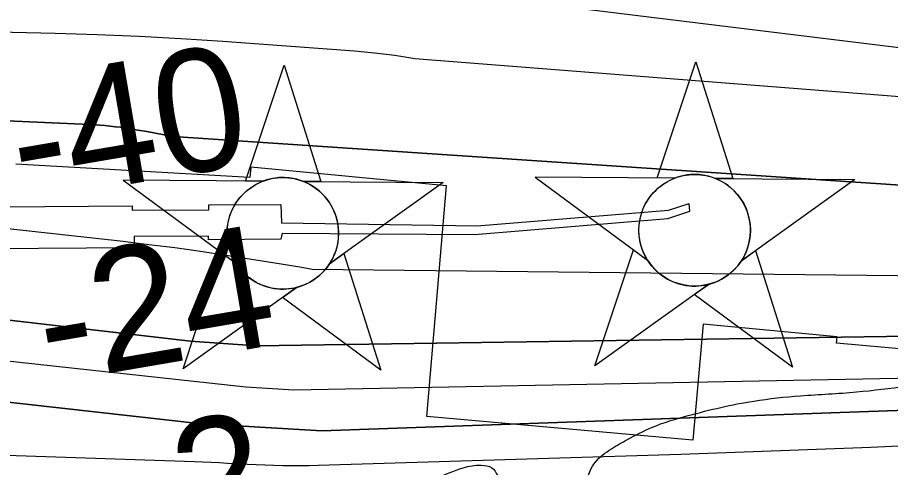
# Model space of a CAD drawing. Extents: x 3297772 to 3335630, y 634068 to 659439.
# Drawn here: x 3328896.7 to 3329374.8, y 645573 to 645819.2 of the extents above; entities that cross this region are included whole.
import ezdxf

# ---------------------------------------------------------------- set-up
doc = ezdxf.new("R2010")
doc.units = 0
for name, color, linetype in [('V-CHAN-DOCK', 7, 'Continuous'), ('V-CHAN-NAID', 7, 'Continuous'), ('V-RIVR-EDGE', 7, 'Continuous'), ('V-RIVR-RANG', 7, 'Continuous'), ('V-RRAP-RVMT', 7, 'Continuous'), ('V-TOPO-DPTH', 7, 'Continuous'), ('V-TOPO-MAJR', 7, 'Continuous'), ('V-TOPO-MINR', 7, 'Continuous')]:
    doc.layers.add(name, color=color, linetype=linetype)

msp = doc.modelspace()

# ---------------------------------------------------------------- linework, layer by layer
at = {"layer": 'V-CHAN-DOCK'}
msp.add_line((3329264.93, 645713.19), (3329264.45, 645717.49), dxfattribs=at)
for points in [[(3328839.61, 645706.49), (3328839.53, 645715.31), (3328959.52, 645716.16), (3328959.54, 645713.77), (3329001.56, 645714.06), (3329001.54, 645716.64), (3329040.86, 645716.92), (3329041.32, 645706.88)], [(3329041.32, 645706.88), (3329148.5, 645705.14), (3329253.23, 645713.82), (3329264.45, 645717.49)], [(3329041.61, 645701.13), (3329146.95, 645700.47), (3329252.87, 645709.24), (3329264.93, 645713.19)], [(3329041.61, 645701.13), (3329040.99, 645697.88), (3329001.26, 645697.6), (3329001.25, 645699.59), (3328960.67, 645699.31), (3328960.71, 645693.27), (3328881.78, 645692.71), (3328886.27, 645058.52), (3328871.63, 645058.41), (3328867.15, 645692.21), (3328839.69, 645692.02), (3328839.63, 645701.11)]]:
    msp.add_lwpolyline(points, dxfattribs=at)
at = {"layer": 'V-CHAN-NAID'}
for points in [[(3329031.15, 645729.66), (3329021.56, 645729.73), (3329042.69, 645793.22), (3329062.91, 645729.44), (3329053.32, 645729.51), (3329051.75, 645730.08), (3329049.65, 645730.7), (3329047.61, 645731.16), (3329045.58, 645731.46), (3329044.41, 645731.58), (3329042.88, 645731.66), (3329041.15, 645731.66), (3329039.78, 645731.59), (3329037.88, 645731.39), (3329036.51, 645731.17), (3329034.73, 645730.78), (3329033.2, 645730.36), (3329032.17, 645730.03)], [(3329256.66, 645731.34), (3329247.07, 645731.4), (3329268.2, 645794.89), (3329288.42, 645731.11), (3329278.84, 645731.18), (3329277.26, 645731.76), (3329275.17, 645732.38), (3329273.12, 645732.83), (3329271.09, 645733.14), (3329269.92, 645733.25), (3329268.39, 645733.33), (3329266.67, 645733.33), (3329265.3, 645733.26), (3329263.39, 645733.06), (3329262.02, 645732.84), (3329260.24, 645732.46), (3329258.71, 645732.04), (3329257.68, 645731.7)], [(3329031.15, 645729.66), (3328954.66, 645730.21), (3329016.22, 645684.81), (3329015.11, 645686.72), (3329014.3, 645688.34), (3329013.47, 645690.31), (3329012.78, 645692.37), (3329012.41, 645693.69), (3329012.05, 645695.31), (3329011.81, 645696.76), (3329011.62, 645698.36), (3329011.51, 645700.09), (3329011.5, 645701.67), (3329011.61, 645703.75), (3329011.79, 645705.37), (3329012.18, 645707.57), (3329012.66, 645709.49), (3329013.27, 645711.38), (3329013.92, 645713.06), (3329014.65, 645714.65), (3329015.46, 645716.18), (3329016.52, 645717.92), (3329017.55, 645719.39), (3329018.55, 645720.66), (3329019.56, 645721.8), (3329020.86, 645723.14), (3329021.92, 645724.11), (3329023.63, 645725.5), (3329024.84, 645726.37), (3329026.53, 645727.44), (3329028.26, 645728.39), (3329029.71, 645729.07)], [(3329256.66, 645731.34), (3329180.17, 645731.88), (3329241.73, 645686.48), (3329240.62, 645688.39), (3329239.81, 645690.02), (3329238.99, 645691.98), (3329238.29, 645694.04), (3329237.93, 645695.36), (3329237.56, 645696.99), (3329237.32, 645698.43), (3329237.13, 645700.03), (3329237.02, 645701.77), (3329237.01, 645703.35), (3329237.12, 645705.42), (3329237.3, 645707.04), (3329237.69, 645709.24), (3329238.18, 645711.17), (3329238.78, 645713.05), (3329239.43, 645714.73), (3329240.16, 645716.32), (3329240.97, 645717.85), (3329242.04, 645719.59), (3329243.07, 645721.06), (3329244.07, 645722.33), (3329245.07, 645723.48), (3329246.38, 645724.81), (3329247.43, 645725.78), (3329249.15, 645727.18), (3329250.36, 645728.05), (3329252.04, 645729.12), (3329253.77, 645730.06), (3329255.22, 645730.74)], [(3329278.84, 645731.18), (3329355.33, 645730.64), (3329293.13, 645686.11), (3329294.04, 645687.6), (3329295.02, 645689.45), (3329295.73, 645691.04), (3329296.47, 645692.99), (3329297.01, 645694.78), (3329297.41, 645696.41), (3329297.77, 645698.42), (3329297.96, 645700), (3329298.08, 645702.2), (3329298.05, 645704.27), (3329297.87, 645706.49), (3329297.6, 645708.24), (3329297.11, 645710.48), (3329296.47, 645712.62), (3329295.72, 645714.6), (3329295.07, 645716.04), (3329294.06, 645717.96), (3329293, 645719.68), (3329291.79, 645721.38), (3329290.53, 645722.92), (3329289.25, 645724.29), (3329287.62, 645725.82), (3329285.88, 645727.23), (3329284.2, 645728.41), (3329282.31, 645729.54), (3329280.84, 645730.3)], [(3329053.32, 645729.51), (3329129.82, 645728.96), (3329067.61, 645684.44), (3329068.52, 645685.93), (3329069.5, 645687.78), (3329070.22, 645689.36), (3329070.96, 645691.32), (3329071.5, 645693.1), (3329071.9, 645694.74), (3329072.26, 645696.75), (3329072.45, 645698.32), (3329072.57, 645700.53), (3329072.54, 645702.59), (3329072.35, 645704.81), (3329072.09, 645706.57), (3329071.6, 645708.8), (3329070.96, 645710.94), (3329070.21, 645712.92), (3329069.56, 645714.37), (3329068.55, 645716.28), (3329067.49, 645718.01), (3329066.27, 645719.71), (3329065.01, 645721.25), (3329063.74, 645722.61), (3329062.11, 645724.14), (3329060.37, 645725.56), (3329058.68, 645726.73), (3329056.8, 645727.87), (3329055.32, 645728.63)], [(3329275.1, 645673.21), (3329212.89, 645628.69), (3329234.02, 645692.17), (3329241.73, 645686.48), (3329242.37, 645685.52), (3329243.75, 645683.66), (3329244.97, 645682.24), (3329246.43, 645680.74), (3329247.82, 645679.49), (3329249.27, 645678.33), (3329250.68, 645677.34), (3329252.36, 645676.31), (3329254.07, 645675.4), (3329255.86, 645674.59), (3329257.31, 645674.03), (3329258.94, 645673.5), (3329261.16, 645672.94), (3329262.69, 645672.65), (3329264.72, 645672.39), (3329266.25, 645672.29), (3329268.12, 645672.27), (3329269.81, 645672.34), (3329271.52, 645672.52), (3329273.42, 645672.83)], [(3329049.58, 645671.54), (3328987.38, 645627.01), (3329008.5, 645690.5), (3329016.22, 645684.81), (3329016.86, 645683.84), (3329018.24, 645681.98), (3329019.45, 645680.57), (3329020.92, 645679.06), (3329022.31, 645677.81), (3329023.76, 645676.66), (3329025.17, 645675.67), (3329026.84, 645674.63), (3329028.56, 645673.72), (3329030.35, 645672.91), (3329031.79, 645672.36), (3329033.42, 645671.83), (3329035.65, 645671.26), (3329037.18, 645670.98), (3329039.21, 645670.72), (3329040.74, 645670.62), (3329042.6, 645670.59), (3329044.29, 645670.67), (3329046, 645670.85), (3329047.9, 645671.16)], [(3329067.61, 645684.44), (3329075.41, 645690.02), (3329095.63, 645626.25), (3329041.79, 645665.96), (3329049.58, 645671.54), (3329051.25, 645672.01), (3329052.86, 645672.57), (3329055.02, 645673.49), (3329056.75, 645674.37), (3329058.62, 645675.48), (3329060.36, 645676.7), (3329061.91, 645677.94), (3329063.2, 645679.11), (3329064.58, 645680.53), (3329065.79, 645681.93), (3329066.9, 645683.4)], [(3329293.13, 645686.11), (3329300.92, 645691.7), (3329321.15, 645627.92), (3329267.3, 645667.63), (3329275.1, 645673.21), (3329276.76, 645673.68), (3329278.37, 645674.24), (3329280.53, 645675.16), (3329282.27, 645676.04), (3329284.13, 645677.16), (3329285.87, 645678.37), (3329287.42, 645679.61), (3329288.71, 645680.78), (3329290.09, 645682.2), (3329291.3, 645683.6), (3329292.42, 645685.08)]]:
    msp.add_lwpolyline(points, close=True, dxfattribs=at)
for centre in [(3329042.03, 645701.13), (3329267.55, 645702.8)]:
    msp.add_circle(centre, 30.54, dxfattribs=at)
at = {"layer": 'V-RIVR-EDGE'}
msp.add_spline([(3325196.76, 645366.57), (3325219.07, 645371.99), (3325232.62, 645380.37), (3325238.11, 645381.45), (3325244.69, 645381.43), (3325256.03, 645384.7), (3325270.28, 645383.93), (3325278.69, 645383.91), (3325292.94, 645383.87), (3325303.18, 645385.68), (3325337.93, 645393.27), (3325341.96, 645396.18), (3325345.26, 645400.19), (3325350.02, 645402.74), (3325363.55, 645407.09), (3325383.3, 645410.34), (3325403.77, 645410.65), (3325424.61, 645412.06), (3325447.65, 645414.56), (3325474.71, 645418.52), (3325488.24, 645421.04), (3325503.6, 645423.2), (3325524.43, 645423.51), (3325540.88, 645421.28), (3325546.37, 645422.36), (3325555.87, 645423.43), (3325573.43, 645427.41), (3325598.29, 645430.64), (3325642.54, 645437.11), (3325676.18, 645439.95), (3325709.08, 645440.6), (3325736.86, 645438.7), (3325745.63, 645439.05), (3325778.18, 645445.91), (3325790.25, 645447.71), (3325816.2, 645448.01), (3325841.42, 645446.85), (3325861.17, 645447.9), (3325877.99, 645450.78), (3325891.88, 645451.48), (3325905.04, 645450.72), (3325915.64, 645449.96), (3325925.51, 645449.94), (3325931.73, 645453.58), (3325946.36, 645457.2), (3325975.98, 645462.24), (3326020.59, 645466.52), (3326051.66, 645467.17), (3326078.35, 645468.93), (3326092.26, 645474.75), (3326108.35, 645477.63), (3326121.15, 645479.43), (3326134.67, 645479.39), (3326146.37, 645479), (3326156.98, 645483.73), (3326173.06, 645481.86), (3326186.58, 645479.63), (3326209.25, 645482.5), (3326231.92, 645484.27), (3326245.82, 645486.8), (3326251.3, 645487.51), (3326255.69, 645487.5), (3326266.65, 645484.55), (3326272.13, 645484.9), (3326286.76, 645485.6), (3326304.31, 645487.02), (3326331.71, 645482.93), (3326352.19, 645483.24), (3326375.22, 645483.92), (3326399.71, 645484.95), (3326430.42, 645487.07), (3326472.11, 645494.64), (3326504.66, 645500.78), (3326533.19, 645508.02), (3326555.14, 645512.72), (3326569.77, 645515.24), (3326590.6, 645516.28), (3326611.44, 645516.96), (3326626.07, 645517.29), (3326648.74, 645520.16), (3326682.73, 645518.61), (3326701.37, 645519.67), (3326720.39, 645522.91), (3326726.24, 645522.89), (3326745.6, 645516.63), (3326754.37, 645517.71), (3326767.18, 645522.43), (3326775.22, 645522.41), (3326789.47, 645520.91), (3326806.64, 645515.75), (3326817.97, 645513.16), (3326835.51, 645512.75), (3326847.57, 645511.63), (3326853.78, 645509.42), (3326864.75, 645508.29), (3326886.31, 645508.61), (3326901.66, 645506.01), (3326929.42, 645497.17), (3326947.69, 645495.3), (3326969.62, 645490.49), (3326983.5, 645489.36), (3327007.99, 645487.47), (3327024.79, 645482.31), (3327048.53, 645473.84), (3327083.59, 645460.96), (3327102.59, 645457.26), (3327123.05, 645450.63), (3327142.04, 645445.1), (3327153.38, 645445.8), (3327176.02, 645437.34), (3327197.58, 645434.36), (3327219.15, 645434.31), (3327235.22, 645431.71), (3327254.59, 645429.83), (3327257.15, 645427.63), (3327254.58, 645423.62), (3327249.09, 645419.98), (3327247.62, 645417.42), (3327250.17, 645413.76), (3327256.38, 645412.65), (3327262.23, 645412.63), (3327269.91, 645413.71), (3327273.57, 645415.53), (3327277.23, 645418.81), (3327282.37, 645427.57), (3327290.05, 645429.75), (3327306.5, 645429.71), (3327316.74, 645430.05), (3327337.57, 645429.63), (3327362.43, 645429.2), (3327376.69, 645429.53), (3327392.41, 645433.15), (3327421.31, 645438.93), (3327454.21, 645442.13), (3327473.95, 645442.45), (3327488.21, 645443.15), (3327510.89, 645448.57), (3327539.05, 645455.08), (3327565.4, 645464.89), (3327591.75, 645477.62), (3327596.87, 645480.16), (3327603.46, 645484.17), (3327608.95, 645487.08), (3327619.57, 645492.9), (3327619.57, 645494.37), (3327617.02, 645498.39), (3327616.66, 645500.59), (3327617.4, 645502.05), (3327621.42, 645504.6), (3327628.37, 645504.94), (3327642.63, 645507.47), (3327647.02, 645508.55), (3327651.79, 645514.39), (3327652.52, 645515.85), (3327653.64, 645524.26), (3327655.1, 645524.62), (3327658.03, 645524.61), (3327668.26, 645523.85), (3327673.01, 645523.84), (3327674.11, 645522.74), (3327674.47, 645519.82), (3327680.68, 645519.8), (3327691.65, 645521.24), (3327699.33, 645523.05), (3327707.74, 645523.39), (3327709.93, 645524.12), (3327712.14, 645527.4), (3327715.43, 645530.32), (3327716.9, 645531.41), (3327729.69, 645531.38), (3327739.2, 645532.09), (3327745.78, 645532.44), (3327750.9, 645534.98), (3327757.12, 645537.53), (3327772.48, 645538.95), (3327784.91, 645539.65), (3327802.45, 645538.88), (3327817.07, 645535.91), (3327829.86, 645534.06), (3327842.28, 645532.93), (3327856.91, 645533.26), (3327866.41, 645534.33), (3327870.44, 645536.51), (3327879.22, 645537.22), (3327886.16, 645537.57), (3327892.01, 645538.65), (3327898.23, 645538.64), (3327904.08, 645538.62), (3327915.77, 645534.94), (3327925.63, 645534.55), (3327947.21, 645537.06), (3327969.14, 645537.73), (3327991.81, 645538.04), (3328022.88, 645537.6), (3328037.49, 645535.74), (3328060.16, 645536.04), (3328088.31, 645536.34), (3328117.55, 645537.37), (3328121.94, 645535.89), (3328132.53, 645533.67), (3328150.81, 645535.09), (3328167.63, 645534.32), (3328186.64, 645536.83), (3328199.44, 645540.09), (3328214.44, 645541.88), (3328232.35, 645542.93), (3328250.99, 645542.15), (3328289.37, 645541.69), (3328309.85, 645543.84), (3328325.21, 645547.82), (3328337.3, 645556.56), (3328349.76, 645568.96), (3328357.82, 645579.54), (3328362.59, 645586.47), (3328365.52, 645587.93), (3328369.54, 645588.28), (3328387.82, 645586.41), (3328406.82, 645583.07), (3328410.84, 645583.06), (3328415.59, 645584.15), (3328422.17, 645584.13), (3328433.86, 645580.81), (3328450.66, 645574.56), (3328468.55, 645563.91), (3328480.23, 645556.57), (3328490.82, 645555.09), (3328505.81, 645553.22), (3328518.95, 645546.97), (3328533.19, 645539.99), (3328537.57, 645539.25), (3328541.23, 645539.97), (3328548.17, 645537.4), (3328551.82, 645534.1), (3328555.84, 645532.63), (3328561.68, 645532.25), (3328569.73, 645533.69), (3328596.79, 645537.64), (3328623.85, 645539.77), (3328643.95, 645540.45), (3328661.5, 645541.87), (3328682.34, 645542.18), (3328707.93, 645541.39), (3328751.8, 645544.94), (3328776.29, 645544.14), (3328800.41, 645542.99), (3328822.34, 645540.74), (3328852.31, 645540.3), (3328872.42, 645539.52), (3328885.21, 645538.03), (3328904.21, 645535.05), (3328911.52, 645534.67), (3328920.29, 645534.65), (3328935.65, 645535.34), (3328949.9, 645535.67), (3328970.74, 645535.26), (3328996.69, 645533), (3329015.69, 645532.22), (3329030.32, 645534.01), (3329055.19, 645539.07), (3329082.26, 645548.5), (3329110.8, 645559.4), (3329140.81, 645572.85), (3329150.69, 645574.29), (3329156.53, 645572.81), (3329161.99, 645564.03), (3329167.83, 645559.26), (3329176.96, 645555.22), (3329189.39, 645555.19), (3329198.9, 645558.09), (3329204.02, 645560.27), (3329207.32, 645563.91), (3329210.26, 645571.22), (3329213.2, 645575.96), (3329221.99, 645583.25), (3329230.78, 645588.35), (3329243.95, 645594.9), (3329264.07, 645601.43), (3329299.92, 645609.38), (3329325.51, 645612.24), (3329356.22, 645614.36), (3329383.65, 645617.58), (3329433.01, 645624.4), (3329465.56, 645631.27), (3329478.74, 645637.45), (3329492.65, 645643.26), (3329501.79, 645643.97), (3329512.02, 645644.68), (3329517.87, 645644.66), (3329517.87, 645642.84), (3329522.24, 645637.71), (3329527.36, 645636.6), (3329531.01, 645636.95), (3329539.79, 645639.13), (3329550.03, 645641.66), (3329558.44, 645641.64), (3329571.59, 645637.95), (3329581.45, 645634.27), (3329594.96, 645629.49), (3329608.46, 645619.22), (3329621.6, 645611.14), (3329628.55, 645610.03), (3329633.3, 645610.38), (3329647.95, 645620.58), (3329662.22, 645626.03), (3329671.72, 645627.1), (3329687.81, 645626.33), (3329707.91, 645624.82), (3329744.09, 645622.54), (3329761.64, 645621.76), (3329766.75, 645621.02), (3329774.06, 645620.64), (3329779.18, 645621.35), (3329786.85, 645618.41), (3329792.32, 645614.74), (3329809.5, 645610.68), (3329840.92, 645606.94)], degree=3, dxfattribs=at)
at = {"layer": 'V-RRAP-RVMT'}
for p, q in [((3329023.94, 645731.75), (3328895.86, 645738.98)), ((3329024.5, 645737.27), (3329023.94, 645731.75)), ((3329131.71, 645727.15), (3329024.5, 645737.27)), ((3329120.96, 645601), (3329131.71, 645727.15)), ((3329272.17, 645651.34), (3329266.49, 645587.97)), ((3329345.59, 645644.55), (3329272.17, 645651.34)), ((3329345.14, 645641), (3329345.59, 645644.55)), ((3329448.63, 645632.03), (3329345.14, 645641)), ((3329266.49, 645587.97), (3329120.96, 645601))]:
    msp.add_line(p, q, dxfattribs=at)
at = {"layer": 'V-TOPO-DPTH'}
for points in [[(3329871.44, 645694.63), (3328981.92, 645754.14), (3328977.12, 645755.08), (3328972.32, 645755.99), (3328967.5, 645756.83), (3328962.69, 645757.64), (3328958.63, 645758.29), (3328955.83, 645758.72), (3328953.03, 645759.13), (3328950.22, 645759.48), (3328947.4, 645759.82), (3328944.58, 645760.1), (3328941.76, 645760.34), (3328938.94, 645760.53), (3328936.11, 645760.69), (3328788.36, 645767.25), (3328711.65, 645769.86), (3328634.93, 645771.41), (3328558.19, 645771.36)], [(3329871.44, 645694.63), (3328981.92, 645754.14), (3328977.12, 645755.08), (3328972.32, 645755.99), (3328967.5, 645756.83), (3328962.69, 645757.64), (3328958.63, 645758.29), (3328955.83, 645758.72), (3328953.03, 645759.13), (3328950.22, 645759.48), (3328947.4, 645759.82), (3328944.58, 645760.1), (3328941.76, 645760.34), (3328938.94, 645760.53), (3328936.11, 645760.69), (3328788.36, 645767.25), (3328711.65, 645769.86), (3328634.93, 645771.41), (3328558.19, 645771.36)], [(3328563.6, 645737.8), (3328608.96, 645735.52), (3328652.56, 645732.57), (3328676.08, 645730.66), (3328699.54, 645728.34), (3328722.94, 645725.4), (3328746.29, 645722.04), (3328769.63, 645718.53), (3328792.99, 645715.24), (3328816.4, 645712.26), (3328839.84, 645709.5), (3328954.61, 645696.75), (3328968.73, 645695.08), (3328982.83, 645693.29), (3328996.9, 645691.31), (3329010.96, 645689.2), (3329041.07, 645684.48), (3329046.77, 645683.56), (3329052.47, 645682.61), (3329058.17, 645681.6), (3329884.33, 645672.54)], [(3328563.6, 645737.8), (3328608.96, 645735.52), (3328652.56, 645732.57), (3328676.08, 645730.66), (3328699.54, 645728.34), (3328722.94, 645725.4), (3328746.29, 645722.04), (3328769.63, 645718.53), (3328792.99, 645715.24), (3328816.4, 645712.26), (3328839.84, 645709.5), (3328954.61, 645696.75), (3328968.73, 645695.08), (3328982.83, 645693.29), (3328996.9, 645691.31), (3329010.96, 645689.2), (3329041.07, 645684.48), (3329046.77, 645683.56), (3329052.47, 645682.61), (3329058.17, 645681.6), (3329884.33, 645672.54)], [(3327825.26, 645635.42), (3327872.01, 645641.55), (3327918.71, 645648.04), (3327965.38, 645654.78), (3328250.59, 645697.13), (3328263.31, 645698.86), (3328276.05, 645700.38), (3328288.83, 645701.6), (3328301.62, 645702.6), (3328360.26, 645706.5), (3328380.9, 645707.38), (3328401.54, 645707.61), (3328422.17, 645706.87), (3328442.79, 645705.48), (3328463.32, 645703.16), (3328991.51, 645642.16), (3329009.52, 645640.89), (3329027.52, 645639.56), (3329914.72, 645652.64)], [(3329914.72, 645652.64), (3329027.52, 645639.56), (3329009.52, 645640.89), (3328991.51, 645642.16), (3328463.32, 645703.16), (3328442.79, 645705.48), (3328422.17, 645706.87), (3328401.54, 645707.61), (3328380.9, 645707.38), (3328360.26, 645706.5), (3328301.62, 645702.6), (3328288.83, 645701.6), (3328276.05, 645700.38), (3328263.31, 645698.86), (3328250.59, 645697.13), (3327965.38, 645654.78), (3327918.71, 645648.04), (3327872.01, 645641.55), (3327825.26, 645635.42)], [(3329708.6, 645615.94), (3329063.42, 645593.06), (3329029.48, 645595.08), (3329014.33, 645595.95), (3328999.18, 645596.76), (3328287.56, 645676.42), (3328285.54, 645676.73), (3328281.15, 645676.53), (3328279.85, 645676.38), (3328279.42, 645676.32), (3327714.71, 645586)], [(3327714.71, 645586), (3328279.42, 645676.32), (3328279.85, 645676.38), (3328281.15, 645676.53), (3328285.54, 645676.73), (3328287.56, 645676.42), (3328999.18, 645596.76), (3329014.33, 645595.95), (3329029.48, 645595.08), (3329063.42, 645593.06), (3329708.6, 645615.94)]]:
    msp.add_lwpolyline(points, dxfattribs=at)
at = {"layer": 'V-TOPO-MAJR'}
msp.add_lwpolyline([(3329945.97, 645731.42), (3329114.29, 645796.61), (3329103.32, 645798.37), (3329092.28, 645799.69), (3329081.21, 645800.73), (3329009.12, 645806.06), (3328986.22, 645807.58), (3328963.31, 645808.85), (3328940.38, 645809.77), (3328917.44, 645810.44), (3328870.09, 645811.47), (3328823.47, 645812.26), (3328776.85, 645812.76), (3328730.22, 645812.82), (3328683.59, 645812.59), (3328649.56, 645812.27), (3328601.56, 645811.51), (3328553.57, 645810.35)], dxfattribs=at)
at = {"layer": 'V-TOPO-MINR'}
for points in [[(3329828.18, 645747.69), (3328963.72, 645853.69), (3328955.79, 645853.98), (3328947.85, 645854.16), (3328939.91, 645854.26), (3328931.97, 645854.31), (3328924.03, 645854.35), (3328916.08, 645854.39), (3328908.14, 645854.42), (3328906.88, 645854.43), (3328898.32, 645854.4), (3328889.75, 645854.29), (3328881.18, 645854.06), (3328872.62, 645853.75), (3328607.8, 645842.29), (3328549.2, 645838.93)], [(3328558.19, 645771.36), (3328634.93, 645771.41), (3328711.65, 645769.86), (3328788.36, 645767.25), (3328936.11, 645760.69), (3328938.94, 645760.53), (3328941.76, 645760.34), (3328944.58, 645760.1), (3328947.4, 645759.82), (3328950.22, 645759.48), (3328953.03, 645759.13), (3328955.83, 645758.72), (3328958.63, 645758.29), (3328962.69, 645757.64), (3328967.5, 645756.83), (3328972.32, 645755.99), (3328977.12, 645755.08), (3328981.92, 645754.14), (3329871.44, 645694.63)], [(3328563.6, 645737.8), (3328608.96, 645735.52), (3328652.56, 645732.57), (3328676.08, 645730.66), (3328699.54, 645728.34), (3328722.94, 645725.4), (3328746.29, 645722.04), (3328769.63, 645718.53), (3328792.99, 645715.24), (3328816.4, 645712.26), (3328839.84, 645709.5), (3328954.61, 645696.75), (3328968.73, 645695.08), (3328982.83, 645693.29), (3328996.9, 645691.31), (3329010.96, 645689.2), (3329041.07, 645684.48), (3329046.77, 645683.56), (3329052.47, 645682.61), (3329058.17, 645681.6), (3329884.33, 645672.54)], [(3327825.26, 645635.42), (3327872.01, 645641.55), (3327918.71, 645648.04), (3327965.38, 645654.78), (3328250.59, 645697.13), (3328263.31, 645698.86), (3328276.05, 645700.38), (3328288.83, 645701.6), (3328301.62, 645702.6), (3328360.26, 645706.5), (3328380.9, 645707.38), (3328401.54, 645707.61), (3328422.17, 645706.87), (3328442.79, 645705.48), (3328463.32, 645703.16), (3328991.51, 645642.16), (3329009.52, 645640.89), (3329027.52, 645639.56), (3329914.72, 645652.64)], [(3327813.96, 645616.66), (3327838.98, 645620.35), (3328265.61, 645686.23), (3328271.92, 645687.13), (3328278.25, 645687.93), (3328284.6, 645688.58), (3328290.96, 645689.13), (3328322.91, 645691.52), (3328333.06, 645692.01), (3328343.2, 645692.13), (3328353.34, 645691.72), (3328363.47, 645690.95), (3328373.54, 645689.6), (3328383.53, 645687.85), (3328393.39, 645685.51), (3329021.77, 645617.12), (3329048.08, 645615.41), (3329737.09, 645628.89)], [(3327714.71, 645586), (3328279.42, 645676.32), (3328279.85, 645676.38), (3328281.15, 645676.53), (3328285.54, 645676.73), (3328287.56, 645676.42), (3328999.18, 645596.76), (3329014.33, 645595.95), (3329029.48, 645595.08), (3329063.42, 645593.06), (3329708.6, 645615.94)], [(3328551.45, 645585.12), (3328626.69, 645585.18), (3328701.91, 645584.63), (3328777.12, 645583.14), (3328852.32, 645581.04), (3328993.64, 645576.23), (3328998.18, 645576.06), (3329002.72, 645575.88), (3329007.25, 645575.67), (3329011.79, 645575.44), (3329022.62, 645574.87), (3329027.45, 645574.64), (3329032.28, 645574.44), (3329037.11, 645574.28), (3329041.95, 645574.14), (3329046.78, 645574.07), (3329051.61, 645574.05), (3329056.45, 645574.11), (3329061.28, 645574.22), (3329259.91, 645580.28), (3329364.02, 645584.19), (3329468.07, 645589.08)]]:
    msp.add_lwpolyline(points, dxfattribs=at)

# ---------------------------------------------------------------- texts
at = {"layer": 'V-RIVR-RANG'}
for s, rotation, p in [('-40', 9.7149, (3328898.62, 645717.8)), ('-24', 9.7149, (3328913.18, 645618.84)), ('-2', 9.4283, (3328958.46, 645525.4))]:
    msp.add_text(s, height=67, rotation=rotation, dxfattribs=at).set_placement(p)

doc.saveas('drawing.dxf')
